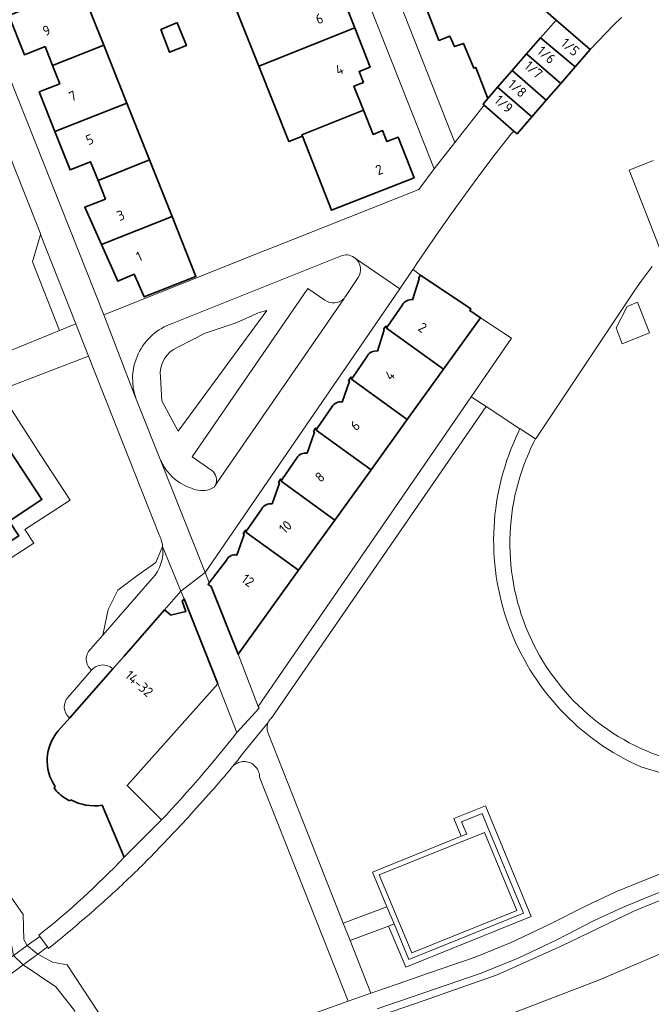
# Model space of a CAD drawing. Extents: x 150256 to 156914, y 461459 to 469481.
# Tile 288 of 656: x 154657 to 154743, y 464262 to 464395. Entities that reach past the tile are written whole.
import ezdxf
from ezdxf.enums import TextEntityAlignment as Align

# ---------------------------------------------------------------- set-up
doc = ezdxf.new("R2010")
doc.units = 0
doc.header["$LTSCALE"] = 0.75
for name, color, linetype, lineweight in [('B-RO-GR-BEPLANTING_CULTUUR_HEESTERS-GV', 251, 'CONTINUOUS', 18), ('B-RO-GR-GROENVOORZIENING-GV', 251, 'CONTINUOUS', 18), ('B-RO-GR-HAAG-GV', 251, 'CONTINUOUS', 13), ('B-RO-IE-TERREINAFSCHEIDING_KUNSTMATIG_MUUR-G', 251, 'IE-TERREINAFSCHEIDING-KUNSTMATIG-DICHT', 18), ('B-RO-KW-KUNSTWERK_DEK-GV', 6, 'CONTINUOUS', 18), ('B-RO-KW-KUNSTWERK_LANDHOOFD-GV', 251, 'CONTINUOUS', 18), ('B-RO-OG-BEBOUWING-GV', 6, 'CONTINUOUS', 35), ('B-RO-OG-BEBOUWING-T18', 1, 'CONTINUOUS', 18), ('B-RO-OG-TERREIN_CULTUURSCHEIDING-GV', 251, 'CONTINUOUS', 18), ('B-RO-OG-WATER-GV', 251, 'CONTINUOUS', 18), ('B-RO-OG-WATER_SLOOT-GV', 251, 'CONTINUOUS', 18), ('B-RO-VH-VERHARDING_ASFALT-GV', 251, 'CONTINUOUS', 18), ('B-RO-VH-VERHARDING_BETON-GV', 251, 'CONTINUOUS', 18), ('B-RO-VH-VERHARDING_BETONSTRAATSTEEN-GV', 251, 'CONTINUOUS', 18), ('B-RO-VH-VERHARDING_TEGEL-GV', 251, 'CONTINUOUS', 18)]:
    doc.layers.add(name, color=color, linetype=linetype, lineweight=lineweight)
doc.styles.add('NLCS-ISO-M200-T18', font='NLCS-ISO.ttf', dxfattribs={"height": 360})
doc.linetypes.add('IE-TERREINAFSCHEIDING-KUNSTMATIG-DICHT', pattern='A,8,-1,[82,NLCS.SHX,S=0.75,R=90,X=0,Y=0],-1', length=10)

msp = doc.modelspace()

# ---------------------------------------------------------------- linework, layer by layer
at = {"layer": 'B-RO-GR-BEPLANTING_CULTUUR_HEESTERS-GV'}
msp.add_lwpolyline([(154676.238, 464346.644), (154676.447, 464343.422), (154678.666, 464339.321), (154690.666, 464355.676), (154689.636, 464355.389), (154686.538, 464354.008), (154682.329, 464352.572), (154678.605, 464350.687)], dxfattribs=at)
msp.add_lwpolyline([(154678.605, 464350.687, 0.3307214), (154676.238, 464346.644)], format="xyb", dxfattribs=at)
at = {"layer": 'B-RO-GR-GROENVOORZIENING-GV'}
msp.add_lwpolyline([(154707.181, 464272.217), (154709.515, 464266.619), (154726.546, 464273.515), (154720.317, 464288.5), (154716.049, 464286.783), (154717.047, 464284.382), (154717.79, 464284.68), (154717.099, 464286.343), (154719.901, 464287.47), (154720.573, 464285.8), (154725.497, 464273.953), (154709.949, 464267.658), (154707.931, 464272.497)], close=True, dxfattribs=at)
at = {"layer": 'B-RO-GR-HAAG-GV'}
msp.add_lwpolyline([(154707.931, 464272.497), (154707.181, 464272.217), (154709.515, 464266.619), (154726.546, 464273.515), (154720.317, 464288.5), (154716.049, 464286.783), (154717.047, 464284.382), (154717.79, 464284.68), (154717.099, 464286.343), (154719.901, 464287.47), (154720.573, 464285.8), (154725.497, 464273.953), (154709.949, 464267.658)], close=True, dxfattribs=at)
at = {"layer": 'B-RO-IE-TERREINAFSCHEIDING_KUNSTMATIG_MUUR-G'}
msp.add_lwpolyline([(154663.98, 464329.97), (154659.97, 464336.09)], dxfattribs=at)
at = {"layer": 'B-RO-KW-KUNSTWERK_DEK-GV'}
msp.add_lwpolyline([(154656.332, 464268.2), (154650.942, 464264.235), (154650.175, 464263.667), (154651.17, 464262.19), (154652.018, 464262.813), (154657.643, 464266.949), (154659.6, 464268.388), (154660.944, 464269.376), (154659.88, 464270.81), (154658.169, 464269.552)], close=True, dxfattribs=at)
at = {"layer": 'B-RO-KW-KUNSTWERK_LANDHOOFD-GV'}
msp.add_lwpolyline([(154659.6, 464268.388), (154660.944, 464269.376), (154659.88, 464270.81), (154658.169, 464269.552)], close=True, dxfattribs=at)
at = {"layer": 'B-RO-OG-BEBOUWING-GV'}
for points in [[(154689.576, 464388.812), (154702.598, 464393.973), (154700.53, 464399.22), (154699.004, 464398.619), (154698.414, 464400.117), (154697.13, 464399.612), (154695.768, 464403.067), (154685.515, 464399.028)], [(154723.013, 464402.244), (154723.123, 464401.966), (154711.953, 464397.527), (154714.03, 464392.28), (154715.5, 464392.84), (154716.13, 464391.44), (154717.34, 464391.88), (154718.77, 464388.5), (154719.02, 464388.63), (154720.66, 464384.41), (154721.98, 464385.929), (154723.947, 464388.195), (154725.914, 464390.459), (154727.792, 464392.621), (154729.903, 464395.052), (154727.014, 464397.569), (154724.872, 464402.98)], [(154665.421, 464399.559), (154655.672, 464395.645), (154657.8, 464390.34), (154660.588, 464391.448), (154661.609, 464388.881), (154668.57, 464391.646)], [(154678.313, 464394.615), (154676.299, 464393.756), (154677.46, 464390.675), (154679.547, 464391.509), (154679.758, 464391.593), (154678.528, 464394.688)], [(154732.513, 464388.719), (154734.52, 464391.03), (154729.903, 464395.052), (154727.792, 464392.621)], [(154695.51, 464379.298), (154695.437, 464379.484), (154703.778, 464382.819), (154702.48, 464386.06), (154703.786, 464386.59), (154703.2, 464388.09), (154704.688, 464388.671), (154702.598, 464393.973), (154689.576, 464388.812), (154693.649, 464378.565)], [(154725.914, 464390.459), (154730.537, 464386.444), (154732.513, 464388.719), (154727.792, 464392.621)], [(154668.57, 464391.646), (154661.609, 464388.881), (154662.588, 464386.418), (154659.8, 464385.31), (154661.92, 464379.94), (154671.697, 464383.787)], [(154730.537, 464386.444), (154725.914, 464390.459), (154723.947, 464388.195), (154728.57, 464384.179)], [(154721.98, 464385.929), (154726.603, 464381.914), (154728.57, 464384.179), (154723.947, 464388.195)], [(154720.138, 464383.51), (154724.202, 464379.992), (154724.62, 464379.63), (154726.603, 464381.914), (154721.98, 464385.929), (154720.66, 464384.41), (154720, 464383.63)], [(154661.92, 464379.94), (154663.98, 464374.72), (154666.77, 464375.823), (154667.778, 464373.272), (154674.758, 464376.093), (154671.697, 464383.787)], [(154703.778, 464382.819), (154695.437, 464379.484), (154695.51, 464379.298), (154699.47, 464369.25), (154710.66, 464373.66), (154708.48, 464379.16), (154706.965, 464378.559), (154706.372, 464380.056), (154705.089, 464379.547)], [(154674.758, 464376.093), (154667.778, 464373.272), (154668.77, 464370.763), (154665.98, 464369.66), (154668.253, 464364.594), (154677.816, 464368.408)], [(154668.253, 464364.594), (154670.48, 464359.63), (154672.66, 464360.61), (154674.05, 464357.5), (154681.05, 464360.28), (154677.816, 464368.408)], [(154652.235, 464321.992), (154657.035, 464325.1), (154655.716, 464327.105), (154660.16, 464330.03), (154655.665, 464336.86), (154655.45, 464336.72), (154650.8, 464333.69), (154651.41, 464332.69), (154647.123, 464329.945)]]:
    msp.add_lwpolyline(points, close=True, dxfattribs=at)
for points in [[(154709.06, 464356.44), (154707.06, 464353.5), (154706.906, 464353.273), (154714.64, 464347.713), (154719.67, 464354.69), (154718.2, 464355.68), (154718.34, 464355.88), (154711.541, 464360.453), (154711.27, 464360.03), (154711.36, 464359.94), (154710.45, 464357.13)], [(154704.31, 464349.53), (154702.3, 464346.56), (154702.154, 464346.345), (154709.728, 464340.901), (154714.64, 464347.713), (154706.906, 464353.273), (154707.06, 464353.5)], [(154707.06, 464353.5), (154706.84, 464353.53), (154706.52, 464353.13), (154706.59, 464353.03), (154705.7, 464350.16)], [(154709.728, 464340.901), (154702.154, 464346.345), (154702.3, 464346.56), (154702.05, 464346.63), (154701.75, 464346.19), (154701.88, 464346.09), (154700.91, 464343.25)], [(154699.52, 464342.63), (154697.48, 464339.63), (154697.366, 464339.462), (154704.809, 464334.078), (154709.728, 464340.901)], [(154694.77, 464335.72), (154692.72, 464332.69), (154692.614, 464332.533), (154699.885, 464327.249), (154704.809, 464334.078), (154697.366, 464339.462), (154697.48, 464339.63), (154697.3, 464339.72), (154697.03, 464339.28), (154697.13, 464339.19), (154696.16, 464336.31)], [(154689.98, 464328.78), (154687.94, 464325.78), (154687.833, 464325.623), (154694.977, 464320.443), (154699.885, 464327.249), (154692.614, 464332.533), (154692.72, 464332.69), (154692.52, 464332.81), (154692.27, 464332.34), (154692.38, 464332.25), (154691.38, 464329.44)], [(154685.23, 464321.88), (154682.865, 464318.748), (154682.7, 464318.53), (154683.11, 464318.25), (154686.77, 464309.06), (154694.977, 464320.443), (154687.833, 464325.623), (154687.94, 464325.78)], [(154687.94, 464325.78), (154687.77, 464325.88), (154687.48, 464325.41), (154687.59, 464325.31), (154686.63, 464322.5)], [(154668.336, 464288.589), (154671.31, 464281.53), (154676.38, 464286.59), (154671.722, 464291.258), (154684.03, 464305.03), (154679.441, 464316.558), (154679.19, 464316.28), (154679.69, 464314.88), (154677.61, 464314.38), (154677.543, 464314.44), (154676.81, 464315.09), (154671.32, 464308.795), (154669.815, 464307.118), (154669.797, 464307.098), (154663.967, 464300.448), (154662.39, 464298.66)], [(154661.97, 464291.13), (154661.819, 464290.957), (154662.08, 464290.56)], [(154663.94, 464289.18), (154664.08, 464289.34)]]:
    msp.add_lwpolyline(points, dxfattribs=at)
for points in [[(154710.45, 464357.13, 0.2864546), (154709.06, 464356.44)], [(154705.7, 464350.16, 0.3079176), (154704.31, 464349.53)], [(154700.91, 464343.25, 0.313542), (154699.52, 464342.63)], [(154696.16, 464336.31, 0.3210421), (154694.77, 464335.72)], [(154691.38, 464329.44, 0.3271665), (154689.98, 464328.78)], [(154686.63, 464322.5, 0.3415117), (154685.23, 464321.88)], [(154662.39, 464298.66, 0.342895), (154661.97, 464291.13)], [(154662.08, 464290.56, 0.0784116), (154663.94, 464289.18)], [(154664.08, 464289.34, 0.1666242), (154668.336, 464288.589)]]:
    msp.add_lwpolyline(points, format="xyb", dxfattribs=at)
at = {"layer": 'B-RO-OG-TERREIN_CULTUURSCHEIDING-GV'}
for points in [[(154655.268, 464349.989), (154662.55, 464352.97), (154658.91, 464362.25), (154659.991, 464365.957), (154659.999, 464365.985), (154646.262, 464400.644), (154643.467, 464407.695), (154568.329, 464377.892), (154570.996, 464371.18), (154573.353, 464365.25), (154573.375, 464365.214)], [(154700.89, 464363.13), (154677.83, 464353.91)], [(154701.347, 464357.58), (154703.08, 464360.13)], [(154683.23, 464333.97), (154680.53, 464335.84), (154696.23, 464358.63), (154698.56, 464357.09)], [(154701.148, 464357.313), (154701.204, 464357.38)], [(154690.666, 464355.676), (154678.666, 464339.321), (154676.447, 464343.422), (154676.238, 464346.644)], [(154678.605, 464350.687), (154682.329, 464352.572), (154686.538, 464354.008), (154689.636, 464355.389), (154690.666, 464355.676)], [(154676.08, 464325.25), (154666.483, 464349.493), (154666.474, 464349.49), (154655.16, 464345.13), (154654.444, 464344.655), (154656.19, 464342), (154659.97, 464336.09), (154663.98, 464329.97), (154657.859, 464325.959), (154659.053, 464324.143), (154654.269, 464321.045), (154644.279, 464314.577), (154637.019, 464309.876), (154636.7, 464310.378), (154635.667, 464309.504), (154639.03, 464303.766), (154644.834, 464295.164), (154654.722, 464277.949), (154657.604, 464273.783), (154657.724, 464270.369), (154658.169, 464269.552), (154659.88, 464270.81), (154659.765, 464270.975)], [(154672.956, 464343.649), (154672.959, 464343.642), (154673.052, 464343.4), (154676.27, 464335.38)], [(154724.982, 464339.642), (154720.41, 464342.63), (154691.257, 464300.367)], [(154724.88, 464339.31), (154724.982, 464339.642)], [(154683.691, 464331.945), (154683.695, 464331.95), (154683.71, 464331.98)], [(154666.75, 464309.75), (154668.426, 464311.667), (154668.767, 464313.171), (154669.135, 464315.133), (154670.484, 464317.768), (154673.18, 464319.791), (154675.632, 464321.507), (154676.538, 464323.67)], [(154676.538, 464323.67), (154675.632, 464321.507), (154673.18, 464319.791), (154670.484, 464317.768), (154669.135, 464315.133), (154668.767, 464313.171), (154668.426, 464311.667)], [(154668.426, 464311.667), (154675.13, 464319.34)], [(154663.7, 464303.22), (154666.91, 464306.91), (154666.893, 464306.924)], [(154662.39, 464298.66), (154663.967, 464300.448), (154663.88, 464300.5)], [(154690.854, 464299.827), (154690.801, 464299.762), (154690.757, 464299.545), (154690.727, 464299.398), (154690.71, 464299.25), (154690.706, 464299.101), (154690.715, 464298.951), (154690.737, 464298.804), (154690.773, 464298.659), (154690.82, 464298.517), (154690.88, 464298.38), (154701.051, 464272.592), (154706.956, 464274.834), (154704.996, 464279.534), (154717.047, 464284.382), (154716.049, 464286.783), (154720.317, 464288.5), (154726.546, 464273.515), (154709.515, 464266.619), (154707.181, 464272.217), (154701.965, 464270.273), (154704.788, 464263.116), (154708.486, 464264.388), (154711.429, 464265.401), (154718.932, 464267.983), (154723.84, 464269.982), (154728.99, 464272.413), (154733.993, 464274.968), (154738.01, 464276.841), (154741.664, 464278.357), (154750.915, 464282.005)], [(154691.979, 464258.546), (154701.72, 464262.036), (154689.7, 464292.41), (154689.69, 464292.594), (154689.665, 464292.777), (154689.624, 464292.957), (154689.567, 464293.132), (154689.495, 464293.302), (154689.409, 464293.466), (154689.308, 464293.62), (154689.195, 464293.766), (154689.069, 464293.901), (154688.933, 464294.025), (154688.786, 464294.137), (154688.629, 464294.235), (154688.465, 464294.319), (154688.294, 464294.389), (154688.118, 464294.443), (154687.938, 464294.483), (154687.755, 464294.506), (154687.57, 464294.513), (154687.386, 464294.504), (154687.203, 464294.479), (154687.023, 464294.439), (154686.847, 464294.383), (154686.677, 464294.311), (154686.514, 464294.226), (154686.358, 464294.126), (154686.212, 464294.013), (154686.021, 464293.837), (154685.95, 464293.75), (154685.88, 464293.66)], [(154746.7, 464292.22), (154741.41, 464293.78)], [(154662.08, 464290.56), (154661.819, 464290.957), (154661.97, 464291.13)], [(154683.174, 464290.485), (154680.39, 464287.38)], [(154664.08, 464289.34), (154663.94, 464289.18)], [(154671.31, 464281.53), (154668.336, 464288.589)], [(154751.753, 464279.863), (154742.527, 464276.225), (154738.937, 464274.736), (154735.002, 464272.901), (154730.004, 464270.349), (154724.766, 464267.876), (154719.741, 464265.829), (154705.632, 464260.973)], [(154702.447, 464258.827), (154712.006, 464262.11), (154721.944, 464265.598), (154730.715, 464269.549), (154740.565, 464274.252), (154745.871, 464276.426)], [(154745.871, 464276.426), (154740.565, 464274.252), (154730.715, 464269.549), (154721.944, 464265.598), (154712.006, 464262.11), (154702.447, 464258.827)], [(154662.02, 464269.94), (154661.06, 464269.19), (154660.944, 464269.376), (154659.6, 464268.388), (154661.607, 464267.304), (154663.608, 464266.954), (154668.812, 464259.043), (154669.213, 464257.329), (154665.655, 464255.013), (154665, 464254.586), (154659.69, 464251.13), (154659.678, 464251.134), (154659.61, 464251.09), (154655.433, 464248.361), (154653.984, 464250.62), (154652.02, 464253.85), (154650.31, 464256.5), (154646.93, 464257.27), (154646.2, 464258.44), (154643.939, 464257.138), (154641.67, 464255.75)], [(154721.551, 464259.438), (154735.797, 464264.942), (154747.858, 464270.089)]]:
    msp.add_lwpolyline(points, dxfattribs=at)
for points in [[(154702.714, 464362.719, 0.2504336), (154700.89, 464363.13)], [(154703.08, 464360.13, 0.3754126), (154702.714, 464362.719)], [(154698.56, 464357.09, 0.3983495), (154701.148, 464357.313)], [(154701.204, 464357.38, 0.0326229), (154701.347, 464357.58)], [(154677.83, 464353.91, 0.4204208), (154672.956, 464343.649)], [(154676.238, 464346.644, -0.3307214), (154678.605, 464350.687)], [(154741.41, 464293.78, -0.4253003), (154724.88, 464339.31)], [(154676.27, 464335.38, 0.0661525), (154677.277, 464333.738)], [(154677.277, 464333.738, 0.0871022), (154678.7, 464332.44)], [(154683.814, 464333.069, 0.1689438), (154683.23, 464333.97)], [(154683.71, 464331.98, 0.1707327), (154683.814, 464333.069)], [(154678.7, 464332.44, 0.0779323), (154681.065, 464331.358)], [(154682.3, 464331.25, 0.1177999), (154683.448, 464331.669)], [(154683.448, 464331.669, 0.121265), (154683.691, 464331.945)], [(154681.065, 464331.358, 0.0663848), (154682.3, 464331.25)], [(154676.343, 464324.571, 0.0339186), (154676.08, 464325.25)], [(154675.13, 464319.34, 0.2244757), (154676.538, 464323.67)], [(154676.538, 464323.67, 0.0434136), (154676.343, 464324.571)], [(154666.893, 464306.924, -0.4568415), (154666.75, 464309.75)], [(154663.88, 464300.5, -0.438214), (154663.7, 464303.22)], [(154691.257, 464300.367, 0.1240724), (154690.854, 464299.827)], [(154661.97, 464291.13, -0.342895), (154662.39, 464298.66)], [(154685.88, 464293.66, -0.0086846), (154683.174, 464290.485)], [(154663.94, 464289.18, -0.0784116), (154662.08, 464290.56)], [(154668.336, 464288.589, -0.1666242), (154664.08, 464289.34)], [(154680.39, 464287.38, -0.0065624), (154674.598, 464281.286)], [(154659.765, 464270.975, 0.0342084), (154671.31, 464281.53)], [(154674.598, 464281.286, -0.0135472), (154672.22, 464278.94)], [(154672.22, 464278.94, -0.0125864), (154667.208, 464274.339)], [(154667.208, 464274.339, -0.0074157), (154662.02, 464269.94)]]:
    msp.add_lwpolyline(points, format="xyb", dxfattribs=at)
at = {"layer": 'B-RO-OG-WATER-GV'}
msp.add_lwpolyline([(154653.427, 464259.422), (154653.63, 464258.75), (154654.142, 464256.783), (154654.63, 464254.81), (154655.06, 464253.88), (154656.09, 464252.84), (154657.41, 464251.97), (154659.678, 464251.134), (154659.69, 464251.13), (154665, 464254.586), (154665.655, 464255.013), (154665.53, 464258.151), (154664.569, 464260.745), (154662.047, 464263.95), (154657.643, 464266.949), (154656.332, 464268.2), (154655.562, 464272.351), (154651.119, 464280.883), (154641.672, 464296.596), (154637.989, 464302.334), (154634.666, 464308.272), (154632.301, 464309.209)], dxfattribs=at)
at = {"layer": 'B-RO-OG-WATER_SLOOT-GV'}
for points in [[(154635.667, 464309.504), (154632.301, 464309.209), (154634.666, 464308.272), (154637.989, 464302.334), (154641.672, 464296.596), (154651.119, 464280.883), (154655.562, 464272.351), (154656.332, 464268.2), (154658.169, 464269.552), (154657.724, 464270.369), (154657.604, 464273.783), (154654.722, 464277.949), (154644.834, 464295.164), (154639.03, 464303.766)], [(154657.643, 464266.949), (154659.6, 464268.388), (154658.169, 464269.552), (154656.332, 464268.2)], [(154659.6, 464268.388), (154657.643, 464266.949), (154662.047, 464263.95), (154664.569, 464260.745), (154665.53, 464258.151), (154665.655, 464255.013), (154669.213, 464257.329), (154668.812, 464259.043), (154663.608, 464266.954), (154661.607, 464267.304)]]:
    msp.add_lwpolyline(points, close=True, dxfattribs=at)
msp.add_lwpolyline([(154747.858, 464270.089), (154735.797, 464264.942), (154721.551, 464259.438)], dxfattribs=at)
at = {"layer": 'B-RO-VH-VERHARDING_ASFALT-GV'}
for points in [[(154738.78, 464395.41), (154737.713, 464394.351), (154734.52, 464391.03), (154732.513, 464388.719), (154730.537, 464386.444), (154728.57, 464384.179), (154726.603, 464381.914), (154724.62, 464379.63), (154724.202, 464379.992), (154723.839, 464379.627), (154721.67, 464376.876), (154719.55, 464374.089), (154717.972, 464371.943), (154715.603, 464368.645), (154713.27, 464365.316), (154710.932, 464361.907), (154710.512, 464361.208), (154711.541, 464360.453), (154718.34, 464355.88), (154718.2, 464355.68), (154719.67, 464354.69), (154723.85, 464351.894), (154718.386, 464343.953), (154720.41, 464342.63), (154724.982, 464339.642), (154725.029, 464339.611), (154727.119, 464338.246), (154727.19, 464338.38), (154740.416, 464358.171), (154740.896, 464358.863), (154741.448, 464359.627), (154742.008, 464360.387), (154742.968, 464361.632)], [(154744.305, 464363.263), (154739.821, 464374.689), (154743.064, 464375.991)], [(154726.94, 464337.91), (154727.119, 464338.246), (154725.029, 464339.611), (154724.982, 464339.642), (154724.88, 464339.31)], [(154741.41, 464293.78), (154746.7, 464292.22), (154747.3, 464291.25), (154750.915, 464282.005), (154751.753, 464279.863), (154753.58, 464275.19), (154754.731, 464272.21), (154755.448, 464270.907), (154756.379, 464270.083), (154757.629, 464269.525), (154758.985, 464269.339), (154759.959, 464269.427), (154823.213, 464294.585), (154824.798, 464295.169), (154823.45, 464298.72), (154821.789, 464298.064), (154818.69, 464296.84), (154816.386, 464295.862), (154816.383, 464295.857), (154811.36, 464293.84)], [(154705.632, 464260.973), (154719.741, 464265.829), (154724.766, 464267.876), (154730.004, 464270.349), (154735.002, 464272.901), (154738.937, 464274.736), (154742.527, 464276.225), (154751.753, 464279.863), (154750.915, 464282.005), (154741.664, 464278.357), (154738.01, 464276.841), (154733.993, 464274.968), (154728.99, 464272.413), (154723.84, 464269.982), (154718.932, 464267.983), (154711.429, 464265.401), (154708.486, 464264.388), (154704.788, 464263.116), (154701.72, 464262.036), (154691.979, 464258.546)]]:
    msp.add_lwpolyline(points, dxfattribs=at)
for points in [[(154724.88, 464339.31, 0.4253003), (154741.41, 464293.78)], [(154747.13, 464294.31, -0.4843097), (154726.94, 464337.91)]]:
    msp.add_lwpolyline(points, format="xyb", dxfattribs=at)
for points in [[(154690.801, 464299.762), (154687.216, 464295.316), (154686.767, 464294.76), (154686.021, 464293.837), (154686.212, 464294.013), (154686.358, 464294.126), (154686.514, 464294.226), (154686.677, 464294.311), (154686.847, 464294.383), (154687.023, 464294.439), (154687.203, 464294.479), (154687.386, 464294.504), (154687.57, 464294.513), (154687.755, 464294.506), (154687.938, 464294.483), (154688.118, 464294.443), (154688.294, 464294.389), (154688.465, 464294.319), (154688.629, 464294.235), (154688.786, 464294.137), (154688.933, 464294.025), (154689.069, 464293.901), (154689.195, 464293.766), (154689.308, 464293.62), (154689.409, 464293.466), (154689.495, 464293.302), (154689.567, 464293.132), (154689.624, 464292.957), (154689.665, 464292.777), (154689.69, 464292.594), (154689.7, 464292.41), (154701.72, 464262.036), (154704.788, 464263.116), (154701.965, 464270.273), (154701.051, 464272.592), (154690.88, 464298.38), (154690.82, 464298.517), (154690.773, 464298.659), (154690.737, 464298.804), (154690.715, 464298.951), (154690.706, 464299.101), (154690.71, 464299.25), (154690.727, 464299.398), (154690.757, 464299.545)], [(154724.58, 464274.337), (154720.193, 464284.892), (154705.915, 464279.149), (154710.329, 464268.567)]]:
    msp.add_lwpolyline(points, close=True, dxfattribs=at)
at = {"layer": 'B-RO-VH-VERHARDING_BETON-GV'}
msp.add_lwpolyline([(154658.169, 464269.552), (154656.332, 464268.2), (154650.942, 464264.235), (154650.175, 464263.667), (154651.17, 464262.19), (154652.018, 464262.813), (154657.643, 464266.949), (154659.6, 464268.388), (154660.944, 464269.376), (154659.88, 464270.81)], close=True, dxfattribs=at)
at = {"layer": 'B-RO-VH-VERHARDING_BETONSTRAATSTEEN-GV'}
for points in [[(154698.998, 464422.037), (154695.339, 464420.552), (154713.38, 464374.88), (154716.171, 464378.441)], [(154662.55, 464352.97), (154664.75, 464353.876), (154659.991, 464365.957), (154658.91, 464362.25)], [(154684.03, 464305.03), (154686.63, 464298.47), (154689.616, 464301.751), (154689.52, 464302), (154686.77, 464309.06), (154683.11, 464318.25), (154682.7, 464318.53), (154682.865, 464318.748), (154682.84, 464318.81), (154682.301, 464320.165), (154679.016, 464317.636), (154679.441, 464316.558)]]:
    msp.add_lwpolyline(points, close=True, dxfattribs=at)
for points in [[(154676.538, 464323.67), (154679.016, 464317.636), (154682.301, 464320.165), (154676.27, 464335.38), (154673.052, 464343.4), (154672.959, 464343.642), (154672.956, 464343.649), (154668.55, 464355.06), (154649.8, 464402.25), (154646.262, 464400.644), (154659.999, 464365.985), (154659.991, 464365.957), (154664.75, 464353.876), (154666.474, 464349.49), (154666.483, 464349.493), (154676.08, 464325.25)], [(154710.512, 464361.208), (154710.932, 464361.907), (154713.27, 464365.316), (154715.603, 464368.645), (154717.972, 464371.943), (154719.55, 464374.089), (154721.67, 464376.876), (154723.839, 464379.627), (154724.202, 464379.992), (154720.138, 464383.51), (154716.171, 464378.441), (154713.38, 464374.88), (154711.3, 464372.09), (154691.94, 464364.38), (154690.546, 464363.827), (154668.55, 464355.06), (154672.956, 464343.649)], [(154677.83, 464353.91), (154700.89, 464363.13)], [(154708.7, 464358.606), (154702.714, 464362.719)], [(154702.714, 464362.719), (154708.7, 464358.606), (154710.495, 464361.22), (154710.512, 464361.208)], [(154703.08, 464360.13), (154701.347, 464357.58)], [(154676.27, 464335.38), (154682.301, 464320.165), (154708.7, 464358.606)], [(154698.56, 464357.09), (154696.23, 464358.63), (154680.53, 464335.84), (154683.23, 464333.97)], [(154701.204, 464357.38), (154701.148, 464357.313), (154683.958, 464332.332), (154683.71, 464331.98), (154683.695, 464331.95), (154683.691, 464331.945)], [(154683.71, 464331.98), (154683.958, 464332.332), (154701.148, 464357.313)], [(154655.16, 464345.13), (154666.474, 464349.49), (154664.75, 464353.876), (154662.55, 464352.97), (154655.268, 464349.989)], [(154676.81, 464315.09), (154679.016, 464317.636), (154676.538, 464323.67)], [(154675.13, 464319.34), (154668.426, 464311.667), (154666.75, 464309.75)], [(154666.893, 464306.924), (154667.07, 464307.071), (154667.247, 464307.218), (154667.545, 464307.396), (154667.754, 464307.485), (154667.976, 464307.551), (154668.372, 464307.605), (154668.656, 464307.596), (154668.941, 464307.547), (154669.105, 464307.498), (154669.421, 464307.36), (154669.616, 464307.24), (154669.815, 464307.118), (154671.32, 464308.795), (154676.81, 464315.09)]]:
    msp.add_lwpolyline(points, dxfattribs=at)
for points in [[(154700.89, 464363.13, -0.2504336), (154702.714, 464362.719)], [(154702.714, 464362.719, -0.3754126), (154703.08, 464360.13)], [(154701.148, 464357.313, -0.3983495), (154698.56, 464357.09)], [(154701.347, 464357.58, -0.0326229), (154701.204, 464357.38)], [(154672.956, 464343.649, -0.4204208), (154677.83, 464353.91)], [(154677.277, 464333.738, -0.0661525), (154676.27, 464335.38)], [(154678.7, 464332.44, -0.0871022), (154677.277, 464333.738)], [(154683.23, 464333.97, -0.1689438), (154683.814, 464333.069)], [(154683.814, 464333.069, -0.1707327), (154683.71, 464331.98)], [(154681.065, 464331.358, -0.0779323), (154678.7, 464332.44)], [(154683.448, 464331.669, -0.1177999), (154682.3, 464331.25)], [(154683.691, 464331.945, -0.121265), (154683.448, 464331.669)], [(154682.3, 464331.25, -0.0663848), (154681.065, 464331.358)], [(154676.08, 464325.25, -0.0339186), (154676.343, 464324.571)], [(154676.538, 464323.67, -0.2244757), (154675.13, 464319.34)], [(154676.343, 464324.571, -0.0434136), (154676.538, 464323.67)], [(154666.75, 464309.75, 0.4568415), (154666.893, 464306.924)]]:
    msp.add_lwpolyline(points, format="xyb", dxfattribs=at)
at = {"layer": 'B-RO-VH-VERHARDING_TEGEL-GV'}
for points in [[(154740.98, 464356.786), (154739.545, 464356.201), (154738.07, 464353.333), (154738.892, 464351.158), (154742.6, 464352.657)], [(154707.931, 464272.497), (154709.949, 464267.658), (154725.497, 464273.953), (154720.573, 464285.8), (154719.901, 464287.47), (154717.099, 464286.343), (154717.79, 464284.68), (154717.047, 464284.382), (154704.996, 464279.534), (154706.956, 464274.834)], [(154724.58, 464274.337), (154710.329, 464268.567), (154705.915, 464279.149), (154720.193, 464284.892)], [(154701.051, 464272.592), (154701.965, 464270.273), (154707.181, 464272.217), (154707.931, 464272.497), (154706.956, 464274.834)]]:
    msp.add_lwpolyline(points, close=True, dxfattribs=at)
for points in [[(154691.257, 464300.367), (154720.41, 464342.63), (154718.386, 464343.953), (154689.52, 464302), (154689.616, 464301.751), (154686.63, 464298.47)], [(154663.88, 464300.5), (154663.967, 464300.448), (154669.797, 464307.098), (154669.815, 464307.118), (154669.616, 464307.24), (154669.421, 464307.36), (154669.105, 464307.498), (154668.941, 464307.547), (154668.656, 464307.596), (154668.372, 464307.605), (154667.976, 464307.551), (154667.754, 464307.485), (154667.545, 464307.396), (154667.247, 464307.218), (154667.07, 464307.071), (154666.893, 464306.924), (154666.91, 464306.91), (154663.7, 464303.22)], [(154686.021, 464293.837), (154686.767, 464294.76), (154687.216, 464295.316), (154690.801, 464299.762), (154690.854, 464299.827)], [(154685.88, 464293.66), (154685.95, 464293.75), (154686.021, 464293.837)], [(154680.39, 464287.38), (154683.174, 464290.485)], [(154676.38, 464286.59), (154671.31, 464281.53)], [(154659.765, 464270.975), (154659.88, 464270.81), (154660.944, 464269.376), (154661.06, 464269.19), (154662.02, 464269.94)]]:
    msp.add_lwpolyline(points, dxfattribs=at)
for points in [[(154663.7, 464303.22, 0.438214), (154663.88, 464300.5)], [(154690.854, 464299.827, -0.1240724), (154691.257, 464300.367)], [(154686.63, 464298.47, -0.0219552), (154676.38, 464286.59)], [(154683.174, 464290.485, 0.0086846), (154685.88, 464293.66)], [(154674.598, 464281.286, 0.0065624), (154680.39, 464287.38)], [(154671.31, 464281.53, -0.0342084), (154659.765, 464270.975)], [(154672.22, 464278.94, 0.0135472), (154674.598, 464281.286)], [(154667.208, 464274.339, 0.0125864), (154672.22, 464278.94)], [(154662.02, 464269.94, 0.0074157), (154667.208, 464274.339)]]:
    msp.add_lwpolyline(points, format="xyb", dxfattribs=at)

# ---------------------------------------------------------------- texts
at = {"layer": 'B-RO-OG-BEBOUWING-T18', "style": 'NLCS-ISO-M200-T18'}
for s, rotation, p in [('6', 21.5, (154697.804, 464395.227)), ('9', 21.8, (154660.793, 464393.622)), ('1/5', 318.9, (154731.84, 464391.38)), ('1/6', 319, (154728.605, 464390.32)), ('4', 21.5, (154700.519, 464388.339)), ('1/7', 319, (154726.86, 464388.311)), ('1/8', 319, (154724.661, 464385.778)), ('7', 21.5, (154664.329, 464384.731)), ('1/9', 319, (154722.815, 464383.652)), ('5', 21.5, (154666.65, 464378.851)), ('2', 21.6, (154705.922, 464374.759)), ('3', 24.2, (154670.852, 464368.572)), ('1', 24.2, (154673.347, 464363.012)), ('2', 325.8, (154711.8, 464353.356)), ('4', 41.5, (154707.369, 464346.896)), ('6', 41.4, (154702.667, 464340.073)), ('8', 40.8, (154697.861, 464333.104)), ('10', 43.4, (154693.2, 464326.319)), ('12', 322.9, (154688.114, 464319.062)), ('14-32', 318.1, (154673.358, 464305.077))]:
    msp.add_text(s, height=1.35, rotation=rotation, dxfattribs=at).set_placement(p, align=Align.MIDDLE)

doc.saveas('drawing.dxf')
